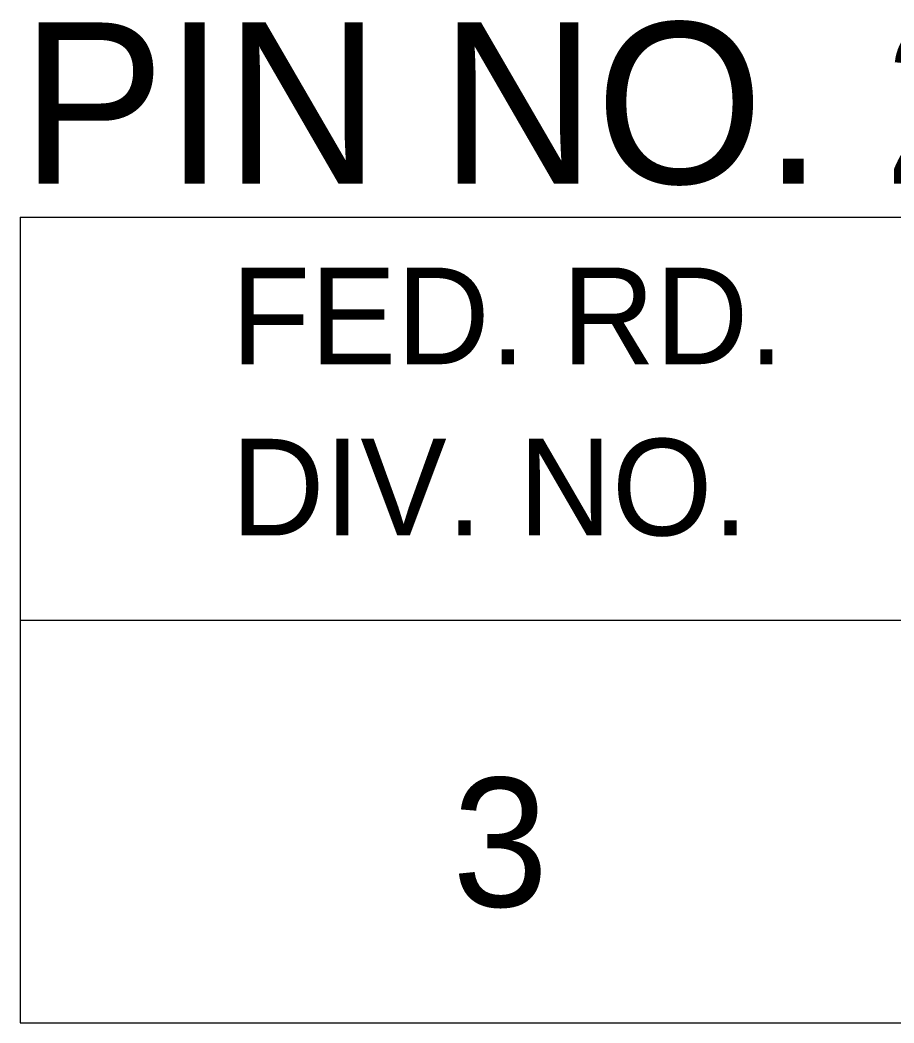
# Model space of a CAD drawing. Extents: x 1000 to 1162, y 999 to 8520.
# Drawn here: x 1133.055 to 1135.766, y 7540.046 to 7543.157 of the extents above; entities that cross this region are included whole.
import ezdxf

# ---------------------------------------------------------------- set-up
doc = ezdxf.new("R2010")
doc.units = 0
doc.layers.add('Level 20', color=7, linetype='Continuous')
doc.layers.add('Level 3', color=7, linetype='Continuous')

msp = doc.modelspace()

# ---------------------------------------------------------------- linework, layer by layer
at = {"layer": 'Level 3'}
for p, q in [((1133.055, 7542.5458), (1161.555, 7542.5458)), ((1133.055, 7542.5458), (1133.055, 7540.0458)), ((1133.055, 7542.5458), (1161.555, 7542.5458)), ((1133.055, 7542.5458), (1133.055, 7540.0458)), ((1133.055, 7542.5458), (1161.555, 7542.5458)), ((1133.055, 7542.5458), (1133.055, 7540.0458)), ((1133.055, 7542.5458), (1161.555, 7542.5458)), ((1133.055, 7542.5458), (1133.055, 7540.0458)), ((1133.055, 7542.5458), (1161.555, 7542.5458)), ((1133.055, 7542.5458), (1133.055, 7540.0458)), ((1133.055, 7542.5458), (1161.555, 7542.5458)), ((1133.055, 7542.5458), (1133.055, 7540.0458)), ((1133.055, 7542.5458), (1161.555, 7542.5458)), ((1133.055, 7542.5458), (1133.055, 7540.0458)), ((1133.055, 7542.5458), (1161.555, 7542.5458)), ((1133.055, 7542.5458), (1133.055, 7540.0458)), ((1133.055, 7542.5458), (1161.555, 7542.5458)), ((1133.055, 7542.5458), (1133.055, 7540.0458)), ((1133.055, 7542.5458), (1161.555, 7542.5458)), ((1133.055, 7542.5458), (1133.055, 7540.0458)), ((1133.055, 7542.5458), (1161.555, 7542.5458)), ((1133.055, 7542.5458), (1133.055, 7540.0458)), ((1133.055, 7542.5458), (1161.555, 7542.5458)), ((1133.055, 7542.5458), (1133.055, 7540.0458)), ((1133.055, 7542.5458), (1161.555, 7542.5458)), ((1133.055, 7542.5458), (1133.055, 7540.0458)), ((1133.055, 7542.5458), (1161.555, 7542.5458)), ((1133.055, 7542.5458), (1133.055, 7540.0458)), ((1133.055, 7542.5458), (1161.555, 7542.5458)), ((1133.055, 7542.5458), (1133.055, 7540.0458)), ((1133.055, 7542.5458), (1161.555, 7542.5458)), ((1133.055, 7542.5458), (1133.055, 7540.0458)), ((1133.055, 7542.5458), (1161.555, 7542.5458)), ((1133.055, 7542.5458), (1133.055, 7540.0458)), ((1133.055, 7542.5458), (1161.555, 7542.5458)), ((1133.055, 7542.5458), (1133.055, 7540.0458)), ((1133.055, 7542.5458), (1161.555, 7542.5458)), ((1133.055, 7542.5458), (1133.055, 7540.0458)), ((1133.055, 7542.5458), (1161.555, 7542.5458)), ((1133.055, 7542.5458), (1133.055, 7540.0458)), ((1133.055, 7542.5458), (1161.555, 7542.5458)), ((1133.055, 7542.5458), (1133.055, 7540.0458)), ((1133.055, 7542.5458), (1161.555, 7542.5458)), ((1133.055, 7542.5458), (1133.055, 7540.0458)), ((1133.055, 7542.5458), (1161.555, 7542.5458)), ((1133.055, 7542.5458), (1133.055, 7540.0458)), ((1133.055, 7542.5458), (1161.555, 7542.5458)), ((1133.055, 7542.5458), (1133.055, 7540.0458)), ((1133.055, 7542.5458), (1161.555, 7542.5458)), ((1133.055, 7542.5458), (1133.055, 7540.0458)), ((1133.055, 7542.5458), (1161.555, 7542.5458)), ((1133.055, 7542.5458), (1133.055, 7540.0458)), ((1133.055, 7542.5458), (1161.555, 7542.5458)), ((1133.055, 7542.5458), (1133.055, 7540.0458)), ((1133.055, 7542.5458), (1161.555, 7542.5458)), ((1133.055, 7542.5458), (1133.055, 7540.0458)), ((1133.055, 7542.5458), (1161.555, 7542.5458)), ((1133.055, 7542.5458), (1133.055, 7540.0458)), ((1133.055, 7542.5458), (1161.555, 7542.5458)), ((1133.055, 7542.5458), (1133.055, 7540.0458)), ((1133.055, 7542.5458), (1161.555, 7542.5458)), ((1133.055, 7542.5458), (1133.055, 7540.0458)), ((1133.055, 7542.5458), (1161.555, 7542.5458)), ((1133.055, 7542.5458), (1133.055, 7540.0458)), ((1133.055, 7542.5458), (1161.555, 7542.5458)), ((1133.055, 7542.5458), (1133.055, 7540.0458)), ((1133.055, 7542.5458), (1161.555, 7542.5458)), ((1133.055, 7542.5458), (1133.055, 7540.0458)), ((1133.055, 7542.5458), (1161.555, 7542.5458)), ((1133.055, 7542.5458), (1133.055, 7540.0458)), ((1133.055, 7542.5458), (1161.555, 7542.5458)), ((1133.055, 7542.5458), (1133.055, 7540.0458)), ((1133.055, 7542.5458), (1161.555, 7542.5458)), ((1133.055, 7542.5458), (1133.055, 7540.0458)), ((1133.055, 7542.5458), (1161.555, 7542.5458)), ((1133.055, 7542.5458), (1133.055, 7540.0458)), ((1133.055, 7542.5458), (1161.555, 7542.5458)), ((1133.055, 7542.5458), (1133.055, 7540.0458)), ((1133.055, 7542.5458), (1161.555, 7542.5458)), ((1133.055, 7542.5458), (1133.055, 7540.0458)), ((1133.055, 7542.5458), (1161.555, 7542.5458)), ((1133.055, 7542.5458), (1133.055, 7540.0458)), ((1133.055, 7542.5458), (1161.555, 7542.5458)), ((1133.055, 7542.5458), (1133.055, 7540.0458)), ((1133.055, 7542.5458), (1161.555, 7542.5458)), ((1133.055, 7542.5458), (1133.055, 7540.0458)), ((1133.055, 7542.5458), (1161.555, 7542.5458)), ((1133.055, 7542.5458), (1133.055, 7540.0458)), ((1133.055, 7542.5458), (1161.555, 7542.5458)), ((1133.055, 7542.5458), (1133.055, 7540.0458)), ((1133.055, 7542.5458), (1161.555, 7542.5458)), ((1133.055, 7542.5458), (1133.055, 7540.0458)), ((1133.055, 7542.5458), (1161.555, 7542.5458)), ((1133.055, 7542.5458), (1133.055, 7540.0458)), ((1133.055, 7542.5458), (1161.555, 7542.5458)), ((1133.055, 7542.5458), (1133.055, 7540.0458)), ((1133.055, 7542.5458), (1161.555, 7542.5458)), ((1133.055, 7542.5458), (1133.055, 7540.0458)), ((1133.055, 7542.5458), (1161.555, 7542.5458)), ((1133.055, 7542.5458), (1133.055, 7540.0458)), ((1133.055, 7542.5458), (1161.555, 7542.5458)), ((1133.055, 7542.5458), (1133.055, 7540.0458)), ((1133.055, 7542.5458), (1161.555, 7542.5458)), ((1133.055, 7542.5458), (1133.055, 7540.0458)), ((1133.055, 7542.5458), (1161.555, 7542.5458)), ((1133.055, 7542.5458), (1133.055, 7540.0458)), ((1133.055, 7542.5458), (1161.555, 7542.5458)), ((1133.055, 7542.5458), (1133.055, 7540.0458)), ((1133.055, 7542.5458), (1161.555, 7542.5458)), ((1133.055, 7542.5458), (1133.055, 7540.0458)), ((1133.055, 7541.2958), (1161.555, 7541.2958)), ((1133.055, 7541.2958), (1161.555, 7541.2958)), ((1133.055, 7541.2958), (1161.555, 7541.2958)), ((1133.055, 7541.2958), (1161.555, 7541.2958)), ((1133.055, 7541.2958), (1161.555, 7541.2958)), ((1133.055, 7541.2958), (1161.555, 7541.2958)), ((1133.055, 7541.2958), (1161.555, 7541.2958)), ((1133.055, 7541.2958), (1161.555, 7541.2958)), ((1133.055, 7541.2958), (1161.555, 7541.2958)), ((1133.055, 7541.2958), (1161.555, 7541.2958)), ((1133.055, 7541.2958), (1161.555, 7541.2958)), ((1133.055, 7541.2958), (1161.555, 7541.2958)), ((1133.055, 7541.2958), (1161.555, 7541.2958)), ((1133.055, 7541.2958), (1161.555, 7541.2958)), ((1133.055, 7541.2958), (1161.555, 7541.2958)), ((1133.055, 7541.2958), (1161.555, 7541.2958)), ((1133.055, 7541.2958), (1161.555, 7541.2958)), ((1133.055, 7541.2958), (1161.555, 7541.2958)), ((1133.055, 7541.2958), (1161.555, 7541.2958)), ((1133.055, 7541.2958), (1161.555, 7541.2958)), ((1133.055, 7541.2958), (1161.555, 7541.2958)), ((1133.055, 7541.2958), (1161.555, 7541.2958)), ((1133.055, 7541.2958), (1161.555, 7541.2958)), ((1133.055, 7541.2958), (1161.555, 7541.2958)), ((1133.055, 7541.2958), (1161.555, 7541.2958)), ((1133.055, 7541.2958), (1161.555, 7541.2958)), ((1133.055, 7541.2958), (1161.555, 7541.2958)), ((1133.055, 7541.2958), (1161.555, 7541.2958)), ((1133.055, 7541.2958), (1161.555, 7541.2958)), ((1133.055, 7541.2958), (1161.555, 7541.2958)), ((1133.055, 7541.2958), (1161.555, 7541.2958)), ((1133.055, 7541.2958), (1161.555, 7541.2958)), ((1133.055, 7541.2958), (1161.555, 7541.2958)), ((1133.055, 7541.2958), (1161.555, 7541.2958)), ((1133.055, 7541.2958), (1161.555, 7541.2958)), ((1133.055, 7541.2958), (1161.555, 7541.2958)), ((1133.055, 7541.2958), (1161.555, 7541.2958)), ((1133.055, 7541.2958), (1161.555, 7541.2958)), ((1133.055, 7541.2958), (1161.555, 7541.2958)), ((1133.055, 7541.2958), (1161.555, 7541.2958)), ((1133.055, 7541.2958), (1161.555, 7541.2958)), ((1133.055, 7541.2958), (1161.555, 7541.2958)), ((1133.055, 7541.2958), (1161.555, 7541.2958)), ((1133.055, 7541.2958), (1161.555, 7541.2958)), ((1133.055, 7541.2958), (1161.555, 7541.2958)), ((1133.055, 7541.2958), (1161.555, 7541.2958)), ((1133.055, 7541.2958), (1161.555, 7541.2958)), ((1133.055, 7541.2958), (1161.555, 7541.2958)), ((1133.055, 7541.2958), (1161.555, 7541.2958)), ((1133.055, 7541.2958), (1161.555, 7541.2958)), ((1133.055, 7541.2958), (1161.555, 7541.2958)), ((1133.055, 7541.2958), (1161.555, 7541.2958)), ((1133.055, 7541.2958), (1161.555, 7541.2958)), ((1133.055, 7541.2958), (1161.555, 7541.2958)), ((1133.055, 7541.2958), (1161.555, 7541.2958)), ((1133.055, 7540.0458), (1161.555, 7540.0458)), ((1133.055, 7540.0458), (1161.555, 7540.0458)), ((1133.055, 7540.0458), (1161.555, 7540.0458)), ((1133.055, 7540.0458), (1161.555, 7540.0458)), ((1133.055, 7540.0458), (1161.555, 7540.0458)), ((1133.055, 7540.0458), (1161.555, 7540.0458)), ((1133.055, 7540.0458), (1161.555, 7540.0458)), ((1133.055, 7540.0458), (1161.555, 7540.0458)), ((1133.055, 7540.0458), (1161.555, 7540.0458)), ((1133.055, 7540.0458), (1161.555, 7540.0458)), ((1133.055, 7540.0458), (1161.555, 7540.0458)), ((1133.055, 7540.0458), (1161.555, 7540.0458)), ((1133.055, 7540.0458), (1161.555, 7540.0458)), ((1133.055, 7540.0458), (1161.555, 7540.0458)), ((1133.055, 7540.0458), (1161.555, 7540.0458)), ((1133.055, 7540.0458), (1161.555, 7540.0458)), ((1133.055, 7540.0458), (1161.555, 7540.0458)), ((1133.055, 7540.0458), (1161.555, 7540.0458)), ((1133.055, 7540.0458), (1161.555, 7540.0458)), ((1133.055, 7540.0458), (1161.555, 7540.0458)), ((1133.055, 7540.0458), (1161.555, 7540.0458)), ((1133.055, 7540.0458), (1161.555, 7540.0458)), ((1133.055, 7540.0458), (1161.555, 7540.0458)), ((1133.055, 7540.0458), (1161.555, 7540.0458)), ((1133.055, 7540.0458), (1161.555, 7540.0458)), ((1133.055, 7540.0458), (1161.555, 7540.0458)), ((1133.055, 7540.0458), (1161.555, 7540.0458)), ((1133.055, 7540.0458), (1161.555, 7540.0458)), ((1133.055, 7540.0458), (1161.555, 7540.0458)), ((1133.055, 7540.0458), (1161.555, 7540.0458)), ((1133.055, 7540.0458), (1161.555, 7540.0458)), ((1133.055, 7540.0458), (1161.555, 7540.0458)), ((1133.055, 7540.0458), (1161.555, 7540.0458)), ((1133.055, 7540.0458), (1161.555, 7540.0458)), ((1133.055, 7540.0458), (1161.555, 7540.0458)), ((1133.055, 7540.0458), (1161.555, 7540.0458)), ((1133.055, 7540.0458), (1161.555, 7540.0458)), ((1133.055, 7540.0458), (1161.555, 7540.0458)), ((1133.055, 7540.0458), (1161.555, 7540.0458)), ((1133.055, 7540.0458), (1161.555, 7540.0458)), ((1133.055, 7540.0458), (1161.555, 7540.0458)), ((1133.055, 7540.0458), (1161.555, 7540.0458)), ((1133.055, 7540.0458), (1161.555, 7540.0458)), ((1133.055, 7540.0458), (1161.555, 7540.0458)), ((1133.055, 7540.0458), (1161.555, 7540.0458)), ((1133.055, 7540.0458), (1161.555, 7540.0458)), ((1133.055, 7540.0458), (1161.555, 7540.0458)), ((1133.055, 7540.0458), (1161.555, 7540.0458)), ((1133.055, 7540.0458), (1161.555, 7540.0458)), ((1133.055, 7540.0458), (1161.555, 7540.0458)), ((1133.055, 7540.0458), (1161.555, 7540.0458)), ((1133.055, 7540.0458), (1161.555, 7540.0458)), ((1133.055, 7540.0458), (1161.555, 7540.0458)), ((1133.055, 7540.0458), (1161.555, 7540.0458)), ((1133.055, 7540.0458), (1161.555, 7540.0458))]:
    msp.add_line(p, q, dxfattribs=at)

# ---------------------------------------------------------------- texts
at = {"layer": 'Level 20'}
msp.add_text('PIN NO. 26432', height=0.5, dxfattribs=at).set_placement((1133.0578, 7542.65))
at = {"layer": 'Level 3'}
for s, height, p in [('FED. RD.', 0.3, (1133.7098, 7542.0896)), ('FED. RD.', 0.3, (1133.7098, 7542.0896)), ('FED. RD.', 0.3, (1133.7098, 7542.0896)), ('FED. RD.', 0.3, (1133.7098, 7542.0896)), ('FED. RD.', 0.3, (1133.7098, 7542.0896)), ('FED. RD.', 0.3, (1133.7098, 7542.0896)), ('FED. RD.', 0.3, (1133.7098, 7542.0896)), ('FED. RD.', 0.3, (1133.7098, 7542.0896)), ('FED. RD.', 0.3, (1133.7098, 7542.0896)), ('FED. RD.', 0.3, (1133.7098, 7542.0896)), ('FED. RD.', 0.3, (1133.7098, 7542.0896)), ('FED. RD.', 0.3, (1133.7098, 7542.0896)), ('FED. RD.', 0.3, (1133.7098, 7542.0896)), ('FED. RD.', 0.3, (1133.7098, 7542.0896)), ('FED. RD.', 0.3, (1133.7098, 7542.0896)), ('FED. RD.', 0.3, (1133.7098, 7542.0896)), ('FED. RD.', 0.3, (1133.7098, 7542.0896)), ('FED. RD.', 0.3, (1133.7098, 7542.0896)), ('FED. RD.', 0.3, (1133.7098, 7542.0896)), ('FED. RD.', 0.3, (1133.7098, 7542.0896)), ('FED. RD.', 0.3, (1133.7098, 7542.0896)), ('FED. RD.', 0.3, (1133.7098, 7542.0896)), ('FED. RD.', 0.3, (1133.7098, 7542.0896)), ('FED. RD.', 0.3, (1133.7098, 7542.0896)), ('FED. RD.', 0.3, (1133.7098, 7542.0896)), ('FED. RD.', 0.3, (1133.7098, 7542.0896)), ('FED. RD.', 0.3, (1133.7098, 7542.0896)), ('FED. RD.', 0.3, (1133.7098, 7542.0896)), ('FED. RD.', 0.3, (1133.7098, 7542.0896)), ('FED. RD.', 0.3, (1133.7098, 7542.0896)), ('FED. RD.', 0.3, (1133.7098, 7542.0896)), ('FED. RD.', 0.3, (1133.7098, 7542.0896)), ('FED. RD.', 0.3, (1133.7098, 7542.0896)), ('FED. RD.', 0.3, (1133.7098, 7542.0896)), ('FED. RD.', 0.3, (1133.7098, 7542.0896)), ('FED. RD.', 0.3, (1133.7098, 7542.0896)), ('FED. RD.', 0.3, (1133.7098, 7542.0896)), ('FED. RD.', 0.3, (1133.7098, 7542.0896)), ('FED. RD.', 0.3, (1133.7098, 7542.0896)), ('FED. RD.', 0.3, (1133.7098, 7542.0896)), ('FED. RD.', 0.3, (1133.7098, 7542.0896)), ('FED. RD.', 0.3, (1133.7098, 7542.0896)), ('FED. RD.', 0.3, (1133.7098, 7542.0896)), ('FED. RD.', 0.3, (1133.7098, 7542.0896)), ('FED. RD.', 0.3, (1133.7098, 7542.0896)), ('FED. RD.', 0.3, (1133.7098, 7542.0896)), ('FED. RD.', 0.3, (1133.7098, 7542.0896)), ('FED. RD.', 0.3, (1133.7098, 7542.0896)), ('FED. RD.', 0.3, (1133.7098, 7542.0896)), ('FED. RD.', 0.3, (1133.7098, 7542.0896)), ('FED. RD.', 0.3, (1133.7098, 7542.0896)), ('FED. RD.', 0.3, (1133.7098, 7542.0896)), ('FED. RD.', 0.3, (1133.7098, 7542.0896)), ('FED. RD.', 0.3, (1133.7098, 7542.0896)), ('FED. RD.', 0.3, (1133.7098, 7542.0896)), ('DIV. NO.', 0.3, (1133.7098, 7541.5583)), ('DIV. NO.', 0.3, (1133.7098, 7541.5583)), ('DIV. NO.', 0.3, (1133.7098, 7541.5583)), ('DIV. NO.', 0.3, (1133.7098, 7541.5583)), ('DIV. NO.', 0.3, (1133.7098, 7541.5583)), ('DIV. NO.', 0.3, (1133.7098, 7541.5583)), ('DIV. NO.', 0.3, (1133.7098, 7541.5583)), ('DIV. NO.', 0.3, (1133.7098, 7541.5583)), ('DIV. NO.', 0.3, (1133.7098, 7541.5583)), ('DIV. NO.', 0.3, (1133.7098, 7541.5583)), ('DIV. NO.', 0.3, (1133.7098, 7541.5583)), ('DIV. NO.', 0.3, (1133.7098, 7541.5583)), ('DIV. NO.', 0.3, (1133.7098, 7541.5583)), ('DIV. NO.', 0.3, (1133.7098, 7541.5583)), ('DIV. NO.', 0.3, (1133.7098, 7541.5583)), ('DIV. NO.', 0.3, (1133.7098, 7541.5583)), ('DIV. NO.', 0.3, (1133.7098, 7541.5583)), ('DIV. NO.', 0.3, (1133.7098, 7541.5583)), ('DIV. NO.', 0.3, (1133.7098, 7541.5583)), ('DIV. NO.', 0.3, (1133.7098, 7541.5583)), ('DIV. NO.', 0.3, (1133.7098, 7541.5583)), ('DIV. NO.', 0.3, (1133.7098, 7541.5583)), ('DIV. NO.', 0.3, (1133.7098, 7541.5583)), ('DIV. NO.', 0.3, (1133.7098, 7541.5583)), ('DIV. NO.', 0.3, (1133.7098, 7541.5583)), ('DIV. NO.', 0.3, (1133.7098, 7541.5583)), ('DIV. NO.', 0.3, (1133.7098, 7541.5583)), ('DIV. NO.', 0.3, (1133.7098, 7541.5583)), ('DIV. NO.', 0.3, (1133.7098, 7541.5583)), ('DIV. NO.', 0.3, (1133.7098, 7541.5583)), ('DIV. NO.', 0.3, (1133.7098, 7541.5583)), ('DIV. NO.', 0.3, (1133.7098, 7541.5583)), ('DIV. NO.', 0.3, (1133.7098, 7541.5583)), ('DIV. NO.', 0.3, (1133.7098, 7541.5583)), ('DIV. NO.', 0.3, (1133.7098, 7541.5583)), ('DIV. NO.', 0.3, (1133.7098, 7541.5583)), ('DIV. NO.', 0.3, (1133.7098, 7541.5583)), ('DIV. NO.', 0.3, (1133.7098, 7541.5583)), ('DIV. NO.', 0.3, (1133.7098, 7541.5583)), ('DIV. NO.', 0.3, (1133.7098, 7541.5583)), ('DIV. NO.', 0.3, (1133.7098, 7541.5583)), ('DIV. NO.', 0.3, (1133.7098, 7541.5583)), ('DIV. NO.', 0.3, (1133.7098, 7541.5583)), ('DIV. NO.', 0.3, (1133.7098, 7541.5583)), ('DIV. NO.', 0.3, (1133.7098, 7541.5583)), ('DIV. NO.', 0.3, (1133.7098, 7541.5583)), ('DIV. NO.', 0.3, (1133.7098, 7541.5583)), ('DIV. NO.', 0.3, (1133.7098, 7541.5583)), ('DIV. NO.', 0.3, (1133.7098, 7541.5583)), ('DIV. NO.', 0.3, (1133.7098, 7541.5583)), ('DIV. NO.', 0.3, (1133.7098, 7541.5583)), ('DIV. NO.', 0.3, (1133.7098, 7541.5583)), ('DIV. NO.', 0.3, (1133.7098, 7541.5583)), ('DIV. NO.', 0.3, (1133.7098, 7541.5583)), ('DIV. NO.', 0.3, (1133.7098, 7541.5583)), ('3', 0.4, (1134.3961, 7540.4065)), ('3', 0.4, (1134.3961, 7540.4065)), ('3', 0.4, (1134.3961, 7540.4065)), ('3', 0.4, (1134.3961, 7540.4065)), ('3', 0.4, (1134.3961, 7540.4065)), ('3', 0.4, (1134.3961, 7540.4065)), ('3', 0.4, (1134.3961, 7540.4065)), ('3', 0.4, (1134.3961, 7540.4065)), ('3', 0.4, (1134.3961, 7540.4065)), ('3', 0.4, (1134.3961, 7540.4065)), ('3', 0.4, (1134.3961, 7540.4065)), ('3', 0.4, (1134.3961, 7540.4065)), ('3', 0.4, (1134.3961, 7540.4065)), ('3', 0.4, (1134.3961, 7540.4065)), ('3', 0.4, (1134.3961, 7540.4065)), ('3', 0.4, (1134.3961, 7540.4065)), ('3', 0.4, (1134.3961, 7540.4065)), ('3', 0.4, (1134.3961, 7540.4065)), ('3', 0.4, (1134.3961, 7540.4065)), ('3', 0.4, (1134.3961, 7540.4065)), ('3', 0.4, (1134.3961, 7540.4065)), ('3', 0.4, (1134.3961, 7540.4065)), ('3', 0.4, (1134.3961, 7540.4065)), ('3', 0.4, (1134.3961, 7540.4065)), ('3', 0.4, (1134.3961, 7540.4065)), ('3', 0.4, (1134.3961, 7540.4065)), ('3', 0.4, (1134.3961, 7540.4065)), ('3', 0.4, (1134.3961, 7540.4065)), ('3', 0.4, (1134.3961, 7540.4065)), ('3', 0.4, (1134.3961, 7540.4065)), ('3', 0.4, (1134.3961, 7540.4065)), ('3', 0.4, (1134.3961, 7540.4065)), ('3', 0.4, (1134.3961, 7540.4065)), ('3', 0.4, (1134.3961, 7540.4065)), ('3', 0.4, (1134.3961, 7540.4065)), ('3', 0.4, (1134.3961, 7540.4065)), ('3', 0.4, (1134.3961, 7540.4065)), ('3', 0.4, (1134.3961, 7540.4065)), ('3', 0.4, (1134.3961, 7540.4065)), ('3', 0.4, (1134.3961, 7540.4065)), ('3', 0.4, (1134.3961, 7540.4065)), ('3', 0.4, (1134.3961, 7540.4065)), ('3', 0.4, (1134.3961, 7540.4065)), ('3', 0.4, (1134.3961, 7540.4065)), ('3', 0.4, (1134.3961, 7540.4065)), ('3', 0.4, (1134.3961, 7540.4065)), ('3', 0.4, (1134.3961, 7540.4065)), ('3', 0.4, (1134.3961, 7540.4065)), ('3', 0.4, (1134.3961, 7540.4065)), ('3', 0.4, (1134.3961, 7540.4065)), ('3', 0.4, (1134.3961, 7540.4065)), ('3', 0.4, (1134.3961, 7540.4065)), ('3', 0.4, (1134.3961, 7540.4065)), ('3', 0.4, (1134.3961, 7540.4065)), ('3', 0.4, (1134.3961, 7540.4065))]:
    msp.add_text(s, height=height, dxfattribs=at).set_placement(p)

doc.saveas('drawing.dxf')
